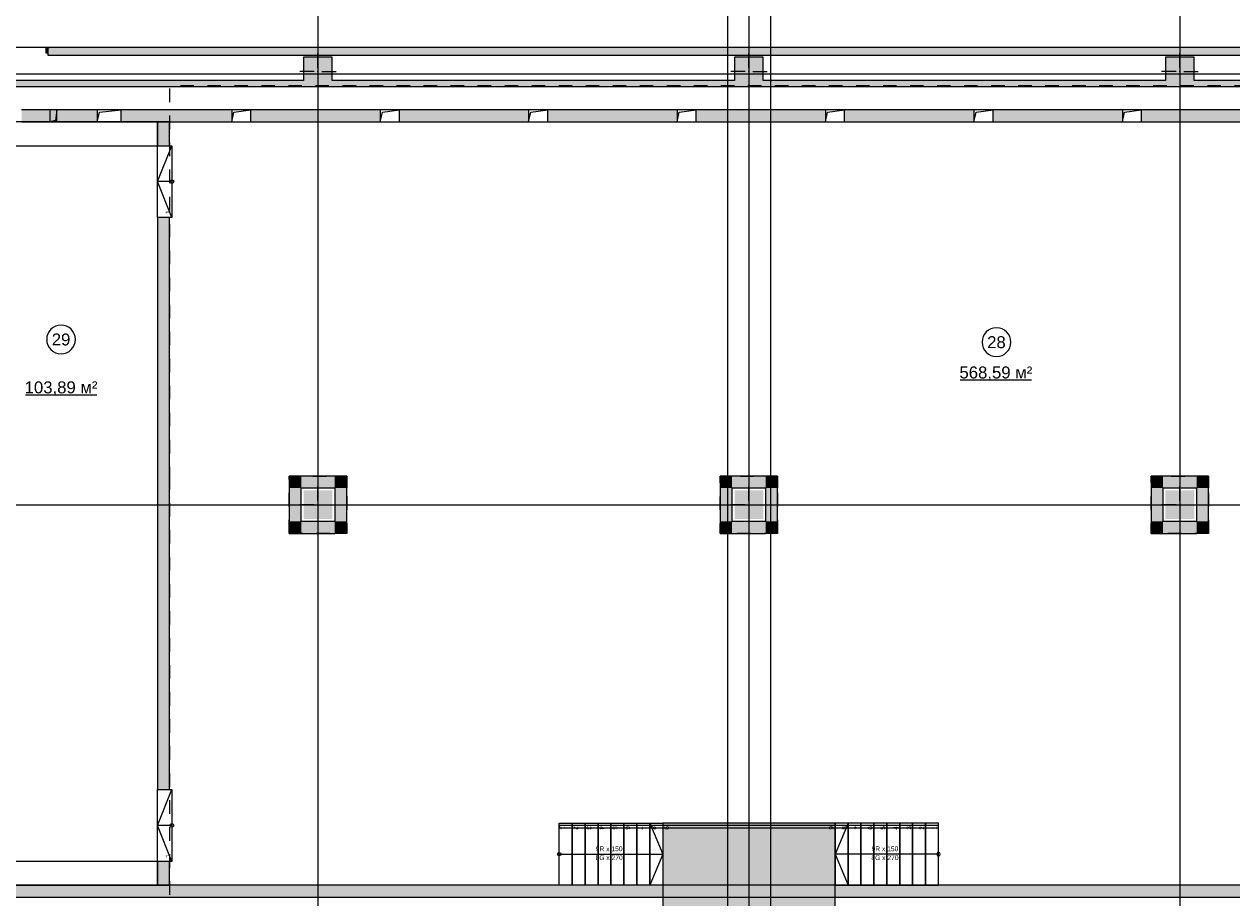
# Model space of a CAD drawing. Header units: millimetres. Extents: x -14761 to 157739, y -22400 to 107990.
# Tile 281 of 296: x 92864 to 118086, y 54787 to 73041. Entities that reach past the tile are written whole.
import ezdxf

# ---------------------------------------------------------------- set-up
doc = ezdxf.new("R2010")
doc.units = ezdxf.units.MM
doc.header["$MEASUREMENT"] = 0
for name, pattern in [('Wipeout_Contour', [1000, 0, -1000]), ('Невидимая', [391.222223, 282.222223, -109]), ('Штриховая', [564.444447, 282.222223, -282.222223])]:
    doc.linetypes.add(name, pattern=pattern)
for name, color, linetype in [('Конструктив - ГКЛ', 7, 'Continuous'), ('Конструктив - Колонны', 7, 'Continuous'), ('Конструктив - Лестницы в бассейны', 7, 'Continuous'), ('Конструктив - стены бассейнов жб нов', 7, 'Continuous'), ('Конструктив - Стены наружние фасад', 7, 'Continuous'), ('Элемент Модели - Зона', 7, 'Continuous'), ('Элемент Модели - Оси', 7, 'Continuous')]:
    doc.layers.add(name, color=color, linetype=linetype)
doc.styles.add('СГЕНЕРИР_СТИЛЬ_1', font='txt')

msp = doc.modelspace()

# ---------------------------------------------------------------- hatches: boundary and pattern name
at = {"layer": 'Конструктив - ГКЛ', "linetype": 'Continuous', "lineweight": 0, "true_color": 0x555555}
for points in [[(130525, 71750), (89950, 71750), (89950, 71738), (130525, 71738)], [(90650, 71862), (90650, 71850), (98700, 71850), (98700, 71862)], [(90650, 71850), (90650, 71750), (98700, 71750), (98700, 71850)], [(99300, 71850), (107700, 71850), (107700, 71862), (99300, 71862)], [(107700, 71850), (99300, 71850), (99300, 71750), (107700, 71750)], [(108300, 71850), (116700, 71850), (116700, 71862), (108300, 71862)], [(116700, 71850), (108300, 71850), (108300, 71750), (116700, 71750)], [(117300, 71850), (125700, 71850), (125700, 71862), (117300, 71862)], [(117300, 71850), (117300, 71750), (125700, 71750), (125700, 71850)]]:
    msp.add_hatch(color=251, dxfattribs=at).paths.add_polyline_path(points)
at = {"layer": 'Конструктив - Колонны', "linetype": 'Continuous', "lineweight": 0, "true_color": 0x000000}
for points in [[(98700, 71862), (99300, 71862), (99300, 72350), (98700, 72350)], [(107700, 71862), (108300, 71862), (108300, 72350), (107700, 72350)], [(116700, 71862), (117300, 71862), (117300, 72350), (116700, 72350)], [(98700, 71862), (98700, 71850), (99300, 71850), (99300, 71862)], [(98700, 71850), (98700, 71750), (99300, 71750), (99300, 71850)], [(107700, 71862), (107700, 71850), (108300, 71850), (108300, 71862)], [(107700, 71850), (107700, 71750), (108300, 71750), (108300, 71850)], [(116700, 71862), (116700, 71850), (117300, 71850), (117300, 71862)], [(116700, 71850), (116700, 71750), (117300, 71750), (117300, 71850)], [(99300, 63300), (98700, 63300), (98700, 62700), (99300, 62700)], [(107700, 63300), (107700, 62700), (108300, 62700), (108300, 63300)], [(116700, 62700), (117300, 62700), (117300, 63300), (116700, 63300)]]:
    msp.add_hatch(color=18, dxfattribs=at).paths.add_polyline_path(points)
at = {"layer": 'Конструктив - Лестницы в бассейны', "linetype": 'Continuous', "lineweight": 5, "true_color": 0xcccccc}
h = msp.add_hatch(color=254, dxfattribs=at)
h.paths.add_polyline_path([(106200, 52900), (109800, 52900), (109800, 56350), (106200, 56350)])
h.paths.add_polyline_path([(108350, 54350), (108350, 53650), (107650, 53650), (107650, 54350)], flags=0)
at = {"layer": 'Конструктив - стены бассейнов жб нов', "linetype": 'Continuous', "lineweight": 0, "true_color": 0x606060}
for points in [[(95650, 71000), (95650, 70500), (95900, 70500), (95900, 71000)], [(95650, 69000), (95650, 57050), (95900, 57050), (95900, 69000)], [(98400, 63350), (98650, 63350), (98400, 63600)], [(98400, 63600), (98650, 63350), (98650, 63600)], [(99350, 63600), (98650, 63600), (98650, 63350), (99350, 63350)], [(99350, 63350), (99600, 63350), (99600, 63600)], [(99350, 63600), (99350, 63350), (99600, 63600)], [(107400, 63350), (107650, 63350), (107400, 63600)], [(107400, 63600), (107650, 63350), (107650, 63600)], [(108350, 63600), (107650, 63600), (107650, 63350), (108350, 63350)], [(108350, 63350), (108600, 63350), (108600, 63600)], [(108350, 63600), (108350, 63350), (108600, 63600)], [(116400, 63350), (116650, 63350), (116400, 63600)], [(116400, 63600), (116650, 63350), (116650, 63600)], [(117350, 63600), (116650, 63600), (116650, 63350), (117350, 63350)], [(117350, 63350), (117600, 63350), (117600, 63600)], [(117350, 63600), (117350, 63350), (117600, 63600)], [(98400, 63350), (98400, 62650), (98650, 62650), (98650, 63350)], [(99600, 62650), (99600, 63350), (99350, 63350), (99350, 62650)], [(107400, 63350), (107400, 62650), (107650, 62650), (107650, 63350)], [(108600, 62650), (108600, 63350), (108350, 63350), (108350, 62650)], [(116400, 63350), (116400, 62650), (116650, 62650), (116650, 63350)], [(117600, 62650), (117600, 63350), (117350, 63350), (117350, 62650)], [(98650, 62650), (98400, 62400), (98650, 62400)], [(98650, 62650), (98400, 62650), (98400, 62400)], [(98650, 62400), (99350, 62400), (99350, 62650), (98650, 62650)], [(99350, 62650), (99350, 62400), (99600, 62400)], [(99600, 62650), (99350, 62650), (99600, 62400)], [(107650, 62650), (107400, 62400), (107650, 62400)], [(107650, 62650), (107400, 62650), (107400, 62400)], [(107650, 62400), (108350, 62400), (108350, 62650), (107650, 62650)], [(108350, 62650), (108350, 62400), (108600, 62400)], [(108600, 62650), (108350, 62650), (108600, 62400)], [(116650, 62650), (116400, 62400), (116650, 62400)], [(116650, 62650), (116400, 62650), (116400, 62400)], [(116650, 62400), (117350, 62400), (117350, 62650), (116650, 62650)], [(117350, 62650), (117350, 62400), (117600, 62400)], [(117600, 62650), (117350, 62650), (117600, 62400)], [(95650, 55550), (95650, 55050), (95900, 55050), (95900, 55550)], [(124550, 55050), (90800, 55050), (90800, 54800), (124550, 54800)]]:
    msp.add_hatch(color=251, dxfattribs=at).paths.add_polyline_path(points)
at = {"layer": 'Конструктив - Стены наружние фасад', "linetype": 'Continuous', "lineweight": 0, "true_color": 0x7f7f7f}
msp.add_hatch(color=8, dxfattribs=at).paths.add_polyline_path([(93360, 72555), (93320, 72555), (93320, 72440), (93360, 72440)])
at = {"layer": 'Конструктив - Стены наружние фасад', "linetype": 'Continuous', "lineweight": 0, "true_color": 0x000000}
for points in [[(93360, 72540), (127500, 72540), (127500, 72555), (93360, 72555)], [(93360, 72510), (127500, 72510), (127500, 72540), (93360, 72540)], [(93360, 72510), (93360, 72390), (127500, 72390), (127500, 72510)]]:
    msp.add_hatch(color=18, dxfattribs=at).paths.add_polyline_path(points)

# ---------------------------------------------------------------- linework, layer by layer
at = {"layer": 'Конструктив - ГКЛ', "color": 7, "linetype": 'Continuous', "lineweight": 15, "flags": 128}
for points in [[(89950, 71738), (130525, 71738)], [(98700, 71862), (90650, 71862)], [(107700, 71862), (99300, 71862)], [(116700, 71862), (108300, 71862)], [(125700, 71862), (117300, 71862)]]:
    msp.add_lwpolyline(points, dxfattribs=at)
at = {"layer": 'Конструктив - Колонны', "color": 7, "linetype": 'Continuous', "lineweight": 15}
for p, q in [((99000, 72130), (99000, 72430)), ((108000, 72130), (108000, 72430)), ((117000, 72130), (117000, 72430)), ((98920, 72050), (98620, 72050)), ((99000, 71970), (99000, 71670)), ((99080, 72050), (99380, 72050)), ((107920, 72050), (107620, 72050)), ((108000, 71970), (108000, 71670)), ((108080, 72050), (108380, 72050)), ((116920, 72050), (116620, 72050)), ((117000, 71970), (117000, 71670)), ((117080, 72050), (117380, 72050)), ((99000, 63080), (99000, 63380)), ((108000, 63080), (108000, 63380)), ((117000, 63080), (117000, 63380)), ((98920, 63000), (98620, 63000)), ((99000, 62920), (99000, 62620)), ((99080, 63000), (99380, 63000)), ((107920, 63000), (107620, 63000)), ((108000, 62920), (108000, 62620)), ((108080, 63000), (108380, 63000)), ((116920, 63000), (116620, 63000)), ((117000, 62920), (117000, 62620)), ((117080, 63000), (117380, 63000))]:
    msp.add_line(p, q, dxfattribs=at)
at = {"layer": 'Конструктив - Колонны', "color": 7, "linetype": 'Continuous', "lineweight": 15, "flags": 128}
for points in [[(99300, 71862), (99300, 72350), (98700, 72350), (98700, 71862)], [(108300, 71862), (108300, 72350), (107700, 72350), (107700, 71862)], [(117300, 71862), (117300, 72350), (116700, 72350), (116700, 71862)]]:
    msp.add_lwpolyline(points, dxfattribs=at)
at = {"layer": 'Конструктив - Колонны', "color": 7, "linetype": 'Continuous', "lineweight": 15}
for p in [(99000, 72050), (108000, 72050), (117000, 72050), (99000, 63000), (108000, 63000), (117000, 63000)]:
    msp.add_point(p, dxfattribs=at)
at = {"layer": 'Конструктив - Лестницы в бассейны', "color": 7, "linetype": 'Continuous', "lineweight": 15}
for p, q in [((95650, 69000), (95650, 70500)), ((95650, 70500), (95950, 70500)), ((95650, 69000), (95650, 70500)), ((95650, 70500), (95950, 70500)), ((95650, 69750), (95950, 70500)), ((95950, 70500), (95950, 69000)), ((95950, 70500), (95950, 69000)), ((95950, 69750), (95650, 69750)), ((95950, 69000), (95650, 69750)), ((95950, 69000), (95650, 69000)), ((95950, 69000), (95650, 69000)), ((95650, 55550), (95650, 57050)), ((95650, 57050), (95950, 57050)), ((95650, 55550), (95650, 57050)), ((95650, 57050), (95950, 57050)), ((95650, 56300), (95950, 57050)), ((95950, 57050), (95950, 55550)), ((95950, 57050), (95950, 55550)), ((95950, 56300), (95650, 56300)), ((95950, 55550), (95650, 56300)), ((104040, 55050), (104040, 56350)), ((104040, 56350), (106200, 56350)), ((104040, 55050), (104040, 56350)), ((104040, 56350), (104310, 56350)), ((104310, 56350), (104310, 55050)), ((104310, 55050), (104310, 56350)), ((104310, 56350), (104580, 56350)), ((104580, 56350), (104580, 55050)), ((104580, 55050), (104580, 56350)), ((104580, 56350), (104850, 56350)), ((104850, 56350), (104850, 55050)), ((104850, 55050), (104850, 56350)), ((104850, 56350), (105120, 56350)), ((105120, 56350), (105120, 55050)), ((105120, 55050), (105120, 56350)), ((105120, 56350), (105390, 56350)), ((105390, 56350), (105390, 55050)), ((105390, 55050), (105390, 56350)), ((105390, 56350), (105660, 56350)), ((105660, 56350), (105660, 55050)), ((105660, 55050), (105660, 56350)), ((105660, 56350), (105930, 56350)), ((105930, 56350), (105930, 55050)), ((105930, 55050), (105930, 56350)), ((105930, 56350), (106200, 56350)), ((105930, 56350), (106200, 55700)), ((106200, 56350), (106200, 55050)), ((106200, 56350), (106200, 55050)), ((111960, 56350), (109800, 56350)), ((109800, 56350), (109800, 55050)), ((110070, 56350), (109800, 56350)), ((109800, 56350), (109800, 55050)), ((110070, 56350), (109800, 55700)), ((110340, 56350), (110070, 56350)), ((110070, 56350), (110070, 55050)), ((110070, 55050), (110070, 56350)), ((110610, 56350), (110340, 56350)), ((110340, 56350), (110340, 55050)), ((110340, 55050), (110340, 56350)), ((110880, 56350), (110610, 56350)), ((110610, 56350), (110610, 55050)), ((110610, 55050), (110610, 56350)), ((111150, 56350), (110880, 56350)), ((110880, 56350), (110880, 55050)), ((110880, 55050), (110880, 56350)), ((111420, 56350), (111150, 56350)), ((111150, 56350), (111150, 55050)), ((111150, 55050), (111150, 56350)), ((111690, 56350), (111420, 56350)), ((111420, 56350), (111420, 55050)), ((111420, 55050), (111420, 56350)), ((111960, 56350), (111690, 56350)), ((111690, 56350), (111690, 55050)), ((111690, 55050), (111690, 56350)), ((111960, 55050), (111960, 56350)), ((111960, 55050), (111960, 56350)), ((95950, 55550), (95650, 55550)), ((95950, 55550), (95650, 55550)), ((104040, 55700), (104310, 55700)), ((104310, 55700), (105930, 55700)), ((105930, 55700), (106200, 55700)), ((106200, 55700), (105930, 55050)), ((110070, 55700), (109800, 55700)), ((109800, 55700), (110070, 55050)), ((111690, 55700), (110070, 55700)), ((111960, 55700), (111690, 55700)), ((106200, 55050), (104040, 55050)), ((104310, 55050), (104040, 55050)), ((104580, 55050), (104310, 55050)), ((104850, 55050), (104580, 55050)), ((105120, 55050), (104850, 55050)), ((105390, 55050), (105120, 55050)), ((105660, 55050), (105390, 55050)), ((105930, 55050), (105660, 55050)), ((106200, 55050), (105930, 55050)), ((109800, 55050), (111960, 55050)), ((109800, 55050), (110070, 55050)), ((110070, 55050), (110340, 55050)), ((110340, 55050), (110610, 55050)), ((110610, 55050), (110880, 55050)), ((110880, 55050), (111150, 55050)), ((111150, 55050), (111420, 55050)), ((111420, 55050), (111690, 55050)), ((111690, 55050), (111960, 55050))]:
    msp.add_line(p, q, dxfattribs=at)
at = {"layer": 'Конструктив - Лестницы в бассейны', "color": 7, "linetype": 'Continuous', "lineweight": 15, "flags": 128}
for points in [[(95950, 69713, -1), (95950, 69788, -1)], [(95950, 56263, -1), (95950, 56338, -1)], [(104040, 55738, -1), (104040, 55663, -1)], [(111960, 55738, 1), (111960, 55663, 1)]]:
    msp.add_lwpolyline(points, format="xyb", close=True, dxfattribs=at)
at = {"layer": 'Конструктив - Лестницы в бассейны', "color": 7, "linetype": 'Continuous', "lineweight": 15}
msp.add_lwpolyline([(104040, 56250), (111960, 56250), (111960, 56300), (104040, 56300)], close=True, dxfattribs=at)
at = {"layer": 'Конструктив - Лестницы в бассейны', "color": 7, "linetype": 'Continuous', "lineweight": 15, "flags": 128}
msp.add_lwpolyline([(106200, 52900), (109800, 52900), (109800, 56350), (106200, 56350)], close=True, dxfattribs=at)
at = {"layer": 'Конструктив - стены бассейнов жб нов', "color": 7, "linetype": 'Невидимая', "lineweight": 15}
for p, q in [((93549, 71250), (93522, 71027)), ((93522, 71027), (93399, 71000))]:
    msp.add_line(p, q, dxfattribs=at)
at = {"layer": 'Конструктив - стены бассейнов жб нов', "color": 7, "linetype": 'Continuous', "lineweight": 15, "flags": 128}
for points in [[(93399, 71250), (92811, 71250)], [(93549, 71250), (93399, 71250)], [(92811, 71000), (93399, 71000)], [(93399, 71000), (93549, 71000)], [(95650, 71000), (95650, 70500)], [(95900, 71000), (95650, 71000)], [(95900, 70500), (95900, 71000)], [(95650, 70500), (95900, 70500)], [(95650, 69000), (95650, 57050)], [(95900, 69000), (95650, 69000)], [(95900, 57050), (95900, 69000)], [(98400, 63600), (98400, 63350)], [(99600, 63600), (98400, 63600)], [(99600, 63600), (99600, 63350)], [(107400, 63600), (107400, 63350)], [(108600, 63600), (107400, 63600)], [(108600, 63600), (108600, 63350)], [(116400, 63600), (116400, 63350)], [(117600, 63600), (116400, 63600)], [(117600, 63600), (117600, 63350)], [(98400, 63350), (98400, 62400)], [(98650, 63350), (99350, 63350)], [(98650, 62650), (98650, 63350)], [(99350, 63350), (99350, 62650)], [(99600, 62400), (99600, 63350)], [(107400, 63350), (107400, 62400)], [(107650, 63350), (108350, 63350)], [(107650, 62650), (107650, 63350)], [(108350, 63350), (108350, 62650)], [(108600, 62400), (108600, 63350)], [(116400, 63350), (116400, 62400)], [(116650, 63350), (117350, 63350)], [(116650, 62650), (116650, 63350)], [(117350, 63350), (117350, 62650)], [(117600, 62400), (117600, 63350)], [(99350, 62650), (98650, 62650)], [(108350, 62650), (107650, 62650)], [(117350, 62650), (116650, 62650)], [(98400, 62400), (98650, 62400)], [(98650, 62400), (99350, 62400)], [(99600, 62400), (99350, 62400)], [(107400, 62400), (107650, 62400)], [(107650, 62400), (108350, 62400)], [(108600, 62400), (108350, 62400)], [(116400, 62400), (116650, 62400)], [(116650, 62400), (117350, 62400)], [(117600, 62400), (117350, 62400)], [(95650, 57050), (95900, 57050)], [(95650, 55550), (95650, 55050)], [(95900, 55550), (95650, 55550)], [(95900, 55050), (95900, 55550)], [(124550, 55050), (90800, 55050)], [(95650, 55050), (95900, 55050)], [(90800, 54800), (124800, 54800)]]:
    msp.add_lwpolyline(points, dxfattribs=at)
at = {"layer": 'Конструктив - стены бассейнов жб нов', "color": 7, "linetype": 'Невидимая', "lineweight": 15, "flags": 128}
for points in [[(93399, 71250), (93399, 71000)], [(93549, 71000), (93549, 71250)]]:
    msp.add_lwpolyline(points, dxfattribs=at)
at = {"layer": 'Конструктив - Стены наружние фасад', "color": 7, "linetype": 'Continuous', "lineweight": 15}
for p, q in [((93320, 72555), (92150, 72555)), ((93360, 72555), (93320, 72555)), ((93320, 72555), (93320, 72440)), ((93320, 72440), (93360, 72440)), ((93360, 72555), (93397, 72555)), ((93360, 72555), (93360, 72540)), ((93360, 72440), (93360, 72555)), ((93360, 72555), (93360, 72540)), ((93360, 72555), (93360, 72540)), ((93360, 72555), (93397, 72555)), ((93360, 72555), (93397, 72555)), ((93360, 72540), (93360, 72510)), ((93360, 72540), (93360, 72510)), ((93360, 72540), (93360, 72510)), ((93360, 72510), (93360, 72440)), ((93360, 72510), (93360, 72440)), ((93360, 72510), (93360, 72440)), ((93360, 72440), (93360, 72390)), ((93360, 72440), (93360, 72390)), ((93360, 72440), (93360, 72390)), ((93360, 72390), (93397, 72390)), ((93360, 72390), (93397, 72390)), ((93360, 72390), (93397, 72390))]:
    msp.add_line(p, q, dxfattribs=at)
at = {"layer": 'Конструктив - Стены наружние фасад', "color": 7, "linetype": 'Continuous', "lineweight": 15, "flags": 128}
for points in [[(127500, 72555), (93360, 72555)], [(93360, 72390), (127500, 72390)]]:
    msp.add_lwpolyline(points, dxfattribs=at)
at = {"layer": 'Элемент Модели - Зона', "color": 7, "linetype": 'Continuous', "lineweight": 15}
for p, q in [((112412, 65611), (113903, 65611)), ((92890, 65299), (94380, 65299))]:
    msp.add_line(p, q, dxfattribs=at)
at = {"layer": 'Элемент Модели - Зона', "color": 7, "linetype": 'Штриховая', "lineweight": 15, "flags": 128}
for points in [[(95900, 63600), (95900, 54213), (124800, 54213), (124800, 58701), (126249, 60150), (130530, 60150), (130530, 71750), (95900, 71750)], [(98400, 62400), (98400, 63600), (99600, 63600), (99600, 62400)], [(108600, 62400), (107400, 62400), (107400, 63600), (108600, 63600)], [(117600, 62400), (116400, 62400), (116400, 63600), (117600, 63600)]]:
    msp.add_lwpolyline(points, close=True, dxfattribs=at)
at = {"layer": 'Элемент Модели - Зона', "color": 7, "linetype": 'Continuous', "lineweight": 15, "flags": 128}
for points in [[(93935, 66453, 1), (93335, 66453, 1)], [(113470, 66397, 1), (112870, 66397, 1)]]:
    msp.add_lwpolyline(points, format="xyb", close=True, dxfattribs=at)
at = {"layer": 'Элемент Модели - Оси', "color": 7, "linetype": 'Continuous', "lineweight": 15}
for p, q in [((99000, 92200), (99000, -1975)), ((107550, 92200), (107550, -1975)), ((108000, 92200), (108000, -1975)), ((108450, 92200), (108450, -1975)), ((117000, 74402), (117000, 15823)), ((-12761, 72000), (155650, 72000)), ((-12761, 63000), (155650, 63000))]:
    msp.add_line(p, q, dxfattribs=at)

# ---------------------------------------------------------------- texts
at = {"layer": 'Конструктив - Лестницы в бассейны', "color": 161, "lineweight": 20, "true_color": 0x78aaff, "char_height": 100, "style": 'СГЕНЕРИР_СТИЛЬ_1'}
for s, insert, attachment_point in [('\\A1;{\\pqc;\\pt0,7100;\\fArial|b0|i0|c204|p38;\\fArial|b0|i0|c204|p38;\\fArial|b0|i0|c204|p38;\\A1{\\H.66x;\\S^  ;}\\fArial|b0|i0|c204|p38;\\fArial|b0|i0|c204|p38;\\fArial|b0|i0|c204|p38;\\fArial|b0|i0|c204|p38;\\A1{\\H.66x;\\S^  ;}\\fArial|b0|i0|c204|p38;\\fArial|b0|i0|c204|p38;\\fArial|b0|i0|c204|p38;\\fArial|b0|i0|c204|p38;\\A1{\\H.66x;\\S^  ;}\\fArial|b0|i0|c204|p38;}', (95800, 69750), 8), ('\\A1;{\\pqc;\\pt0,7100;\\fArial|b0|i0|c204|p38;\\fArial|b0|i0|c204|p38;\\fArial|b0|i0|c204|p38;\\A1{\\H.66x;\\S^  ;}\\fArial|b0|i0|c204|p38;\\fArial|b0|i0|c204|p38;\\fArial|b0|i0|c204|p38;\\fArial|b0|i0|c204|p38;\\A1{\\H.66x;\\S^  ;}\\fArial|b0|i0|c204|p38;\\fArial|b0|i0|c204|p38;\\fArial|b0|i0|c204|p38;\\fArial|b0|i0|c204|p38;\\A1{\\H.66x;\\S^  ;}\\fArial|b0|i0|c204|p38;}', (95800, 69750), 2), ('\\A1;{\\pqc;\\pt0,7100;\\fArial|b0|i0|c204|p38;\\fArial|b0|i0|c204|p38;\\fArial|b0|i0|c204|p38;\\A1{\\H.66x;\\S^  ;}\\fArial|b0|i0|c204|p38;\\fArial|b0|i0|c204|p38;\\fArial|b0|i0|c204|p38;\\fArial|b0|i0|c204|p38;\\A1{\\H.66x;\\S^  ;}\\fArial|b0|i0|c204|p38;\\fArial|b0|i0|c204|p38;\\fArial|b0|i0|c204|p38;\\fArial|b0|i0|c204|p38;\\A1{\\H.66x;\\S^  ;}\\fArial|b0|i0|c204|p38;}', (95800, 56300), 8), ('\\A1;{\\pqc;\\pt0,7100;\\fArial|b0|i0|c204|p38;9R x \\fArial|b0|i0|c204|p38;150\\fArial|b0|i0|c204|p38;\\A1{\\H.66x;\\S^  ;}\\fArial|b0|i0|c204|p38;\\fArial|b0|i0|c204|p38;\\fArial|b0|i0|c204|p38;\\fArial|b0|i0|c204|p38;\\A1{\\H.66x;\\S^  ;}\\fArial|b0|i0|c204|p38;\\fArial|b0|i0|c204|p38;\\fArial|b0|i0|c204|p38;\\fArial|b0|i0|c204|p38;\\A1{\\H.66x;\\S^  ;}\\fArial|b0|i0|c204|p38;}', (105120, 55733), 8), ('\\A1;{\\pqc;\\pt0,7100;\\fArial|b0|i0|c204|p38;9R x \\fArial|b0|i0|c204|p38;150\\fArial|b0|i0|c204|p38;\\A1{\\H.66x;\\S^  ;}\\fArial|b0|i0|c204|p38;\\fArial|b0|i0|c204|p38;\\fArial|b0|i0|c204|p38;\\fArial|b0|i0|c204|p38;\\A1{\\H.66x;\\S^  ;}\\fArial|b0|i0|c204|p38;\\fArial|b0|i0|c204|p38;\\fArial|b0|i0|c204|p38;\\fArial|b0|i0|c204|p38;\\A1{\\H.66x;\\S^  ;}\\fArial|b0|i0|c204|p38;}', (110880, 55733), 8), ('\\A1;{\\pqc;\\pt0,7100;\\fArial|b0|i0|c204|p38;\\fArial|b0|i0|c204|p38;\\fArial|b0|i0|c204|p38;\\A1{\\H.66x;\\S^  ;}\\fArial|b0|i0|c204|p38;\\fArial|b0|i0|c204|p38;\\fArial|b0|i0|c204|p38;\\fArial|b0|i0|c204|p38;\\A1{\\H.66x;\\S^  ;}\\fArial|b0|i0|c204|p38;\\fArial|b0|i0|c204|p38;\\fArial|b0|i0|c204|p38;\\fArial|b0|i0|c204|p38;\\A1{\\H.66x;\\S^  ;}\\fArial|b0|i0|c204|p38;}', (95800, 56300), 2), ('\\A1;{\\pqc;\\pt0,7100;\\fArial|b0|i0|c204|p38;8G x \\fArial|b0|i0|c204|p38;270\\fArial|b0|i0|c204|p38;\\A1{\\H.66x;\\S^  ;}\\fArial|b0|i0|c204|p38;\\fArial|b0|i0|c204|p38;\\fArial|b0|i0|c204|p38;\\fArial|b0|i0|c204|p38;\\A1{\\H.66x;\\S^  ;}\\fArial|b0|i0|c204|p38;\\fArial|b0|i0|c204|p38;\\fArial|b0|i0|c204|p38;\\fArial|b0|i0|c204|p38;\\A1{\\H.66x;\\S^  ;}\\fArial|b0|i0|c204|p38;}', (105120, 55677), 2), ('\\A1;{\\pqc;\\pt0,7100;\\fArial|b0|i0|c204|p38;8G x \\fArial|b0|i0|c204|p38;270\\fArial|b0|i0|c204|p38;\\A1{\\H.66x;\\S^  ;}\\fArial|b0|i0|c204|p38;\\fArial|b0|i0|c204|p38;\\fArial|b0|i0|c204|p38;\\fArial|b0|i0|c204|p38;\\A1{\\H.66x;\\S^  ;}\\fArial|b0|i0|c204|p38;\\fArial|b0|i0|c204|p38;\\fArial|b0|i0|c204|p38;\\fArial|b0|i0|c204|p38;\\A1{\\H.66x;\\S^  ;}\\fArial|b0|i0|c204|p38;}', (110880, 55677), 2)]:
    msp.add_mtext(s, dxfattribs=dict(at, insert=insert, attachment_point=attachment_point))
for s, insert, attachment_point, rotation in [('\\A1;{\\pqr;\\fArial|b0|i0|c204|p38;1}', (95869, 69151), 6, 90), ('\\A1;{\\pqr;\\fArial|b0|i0|c204|p38;1}', (104121, 56209), 6, 270), ('\\A1;{\\pqr;\\fArial|b0|i0|c204|p38;2}', (104391, 56209), 6, 270), ('\\A1;{\\pqr;\\fArial|b0|i0|c204|p38;3}', (104660, 56209), 6, 270), ('\\A1;{\\pqr;\\fArial|b0|i0|c204|p38;4}', (104931, 56209), 6, 270), ('\\A1;{\\pqr;\\fArial|b0|i0|c204|p38;5}', (105200, 56209), 6, 270), ('\\A1;{\\pqr;\\fArial|b0|i0|c204|p38;6}', (105470, 56209), 6, 270), ('\\A1;{\\pqr;\\fArial|b0|i0|c204|p38;7}', (105741, 56209), 6, 270), ('\\A1;{\\pqr;\\fArial|b0|i0|c204|p38;8}', (106010, 56209), 6, 270), ('\\A1;{\\pqr;\\fArial|b0|i0|c204|p38;9}', (106280, 56209), 6, 270), ('\\A1;{\\pql;\\fArial|b0|i0|c204|p38;9}', (109720, 56209), 4, 90), ('\\A1;{\\pql;\\fArial|b0|i0|c204|p38;8}', (109990, 56209), 4, 90), ('\\A1;{\\pql;\\fArial|b0|i0|c204|p38;7}', (110259, 56209), 4, 90), ('\\A1;{\\pql;\\fArial|b0|i0|c204|p38;6}', (110530, 56209), 4, 90), ('\\A1;{\\pql;\\fArial|b0|i0|c204|p38;5}', (110800, 56209), 4, 90), ('\\A1;{\\pql;\\fArial|b0|i0|c204|p38;4}', (111069, 56209), 4, 90), ('\\A1;{\\pql;\\fArial|b0|i0|c204|p38;3}', (111340, 56209), 4, 90), ('\\A1;{\\pql;\\fArial|b0|i0|c204|p38;2}', (111609, 56209), 4, 90), ('\\A1;{\\pql;\\fArial|b0|i0|c204|p38;1}', (111879, 56209), 4, 90), ('\\A1;{\\pqr;\\fArial|b0|i0|c204|p38;1}', (95869, 55701), 6, 90)]:
    msp.add_mtext(s, dxfattribs=dict(at, insert=insert, attachment_point=attachment_point, rotation=rotation))
at = {"layer": 'Элемент Модели - Зона', "color": 7, "lineweight": 15, "char_height": 250, "attachment_point": 5, "style": 'СГЕНЕРИР_СТИЛЬ_1'}
for s, insert in [('\\A1;{\\pqc;\\fArial|b0|i0|c204|p38;29}', (93635, 66451)), ('\\A1;{\\pqc;\\fArial|b0|i0|c204|p38;28}', (113170, 66395)), ('\\A1;{\\pqc;\\fArial|b0|i0|c204|p38;568,59 м²}', (113158, 65740)), ('\\A1;{\\pqc;\\fArial|b0|i0|c204|p38;103,89 м²}', (93635, 65429))]:
    msp.add_mtext(s, dxfattribs=dict(at, insert=insert))

# ---------------------------------------------------------------- wipeouts: each hides what was drawn before it
at = {"color": 254, "linetype": 'Wipeout_Contour', "lineweight": 0, "ltscale": 473539.18127}
msp.add_wipeout([(94887, 71250), (94387, 71250), (94387, 71000), (94887, 71000)], dxfattribs=at).dxf.layer = 'Конструктив - стены бассейнов жб нов'

# ---------------------------------------------------------------- next in the draw order: hatches: boundary and pattern name
at = {"layer": 'Конструктив - стены бассейнов жб нов', "linetype": 'Continuous', "lineweight": 0, "true_color": 0x606060}
msp.add_hatch(color=251, dxfattribs=at).paths.add_polyline_path([(92811, 71250), (92811, 71000), (94387, 71000), (94387, 71250)])

# ---------------------------------------------------------------- next in the draw order: linework, layer by layer
at = {"layer": 'Конструктив - стены бассейнов жб нов', "color": 7, "linetype": 'Continuous', "lineweight": 15}
for p, q in [((94387, 71000), (94435, 71202)), ((94435, 71202), (94887, 71250))]:
    msp.add_line(p, q, dxfattribs=at)
at = {"layer": 'Конструктив - стены бассейнов жб нов', "color": 7, "linetype": 'Continuous', "lineweight": 15, "flags": 128}
for points in [[(94387, 71250), (93549, 71250)], [(94887, 71250), (94387, 71250)], [(94387, 71250), (94387, 71000)], [(94887, 71000), (94887, 71250)], [(93549, 71000), (94387, 71000)], [(94387, 71000), (94887, 71000)]]:
    msp.add_lwpolyline(points, dxfattribs=at)
msp.add_lwpolyline([(90800, 61950), (90800, 55050), (95650, 55050), (95650, 55550), (91300, 55550), (91300, 61450), (91900, 61450), (91900, 64550), (91300, 64550), (91300, 70500), (95650, 70500), (95650, 71000), (90800, 71000), (90800, 64050), (91400, 64050), (91400, 61950)], close=True, dxfattribs=at)

# ---------------------------------------------------------------- next in the draw order: wipeouts: each hides what was drawn before it
at = {"color": 254, "linetype": 'Wipeout_Contour', "lineweight": 0, "ltscale": 482419.72723}
msp.add_wipeout([(97600, 71250), (97200, 71250), (97200, 71000), (97600, 71000)], dxfattribs=at).dxf.layer = 'Конструктив - стены бассейнов жб нов'
at = {"color": 254, "linetype": 'Wipeout_Contour', "lineweight": 0, "ltscale": 492488.200628}
msp.add_wipeout([(100700, 71250), (100300, 71250), (100300, 71000), (100700, 71000)], dxfattribs=at).dxf.layer = 'Конструктив - стены бассейнов жб нов'
at = {"color": 254, "linetype": 'Wipeout_Contour', "lineweight": 0, "ltscale": 502660.902171}
msp.add_wipeout([(103800, 71250), (103400, 71250), (103400, 71000), (103800, 71000)], dxfattribs=at).dxf.layer = 'Конструктив - стены бассейнов жб нов'
at = {"color": 254, "linetype": 'Wipeout_Contour', "lineweight": 0, "ltscale": 512931.630577}
msp.add_wipeout([(106900, 71250), (106500, 71250), (106500, 71000), (106900, 71000)], dxfattribs=at).dxf.layer = 'Конструктив - стены бассейнов жб нов'
at = {"color": 254, "linetype": 'Wipeout_Contour', "lineweight": 0, "ltscale": 523294.613932}
msp.add_wipeout([(110000, 71250), (109600, 71250), (109600, 71000), (110000, 71000)], dxfattribs=at).dxf.layer = 'Конструктив - стены бассейнов жб нов'
at = {"color": 254, "linetype": 'Wipeout_Contour', "lineweight": 0, "ltscale": 533744.478688}
msp.add_wipeout([(113100, 71250), (112700, 71250), (112700, 71000), (113100, 71000)], dxfattribs=at).dxf.layer = 'Конструктив - стены бассейнов жб нов'
at = {"color": 254, "linetype": 'Wipeout_Contour', "lineweight": 0, "ltscale": 544276.220602}
msp.add_wipeout([(116200, 71250), (115800, 71250), (115800, 71000), (116200, 71000)], dxfattribs=at).dxf.layer = 'Конструктив - стены бассейнов жб нов'

# ---------------------------------------------------------------- next in the draw order: hatches: boundary and pattern name
at = {"layer": 'Конструктив - стены бассейнов жб нов', "linetype": 'Continuous', "lineweight": 0, "true_color": 0x606060}
for points in [[(94887, 71250), (94887, 71000), (97200, 71000), (97200, 71250)], [(100300, 71250), (97600, 71250), (97600, 71000), (100300, 71000)], [(103400, 71250), (100700, 71250), (100700, 71000), (103400, 71000)], [(103800, 71250), (103800, 71000), (106500, 71000), (106500, 71250)], [(106900, 71250), (106900, 71000), (109600, 71000), (109600, 71250)], [(110000, 71250), (110000, 71000), (112700, 71000), (112700, 71250)], [(113100, 71250), (113100, 71000), (115800, 71000), (115800, 71250)], [(116200, 71000), (118900, 71000), (118900, 71250), (116200, 71250)]]:
    msp.add_hatch(color=251, dxfattribs=at).paths.add_polyline_path(points)

# ---------------------------------------------------------------- next in the draw order: linework, layer by layer
at = {"layer": 'Конструктив - стены бассейнов жб нов', "color": 7, "linetype": 'Continuous', "lineweight": 15}
for p, q in [((97200, 71000), (97245, 71205)), ((97245, 71205), (97600, 71250)), ((100300, 71000), (100345, 71205)), ((100345, 71205), (100700, 71250)), ((103400, 71000), (103445, 71205)), ((103445, 71205), (103800, 71250)), ((106500, 71000), (106545, 71205)), ((106545, 71205), (106900, 71250)), ((109600, 71000), (109645, 71205)), ((109645, 71205), (110000, 71250)), ((112700, 71000), (112745, 71205)), ((112745, 71205), (113100, 71250)), ((115800, 71000), (115845, 71205)), ((115845, 71205), (116200, 71250))]:
    msp.add_line(p, q, dxfattribs=at)
at = {"layer": 'Конструктив - стены бассейнов жб нов', "color": 7, "linetype": 'Continuous', "lineweight": 15, "flags": 128}
for points in [[(97200, 71250), (94887, 71250)], [(97600, 71250), (97200, 71250)], [(97200, 71250), (97200, 71000)], [(97600, 71000), (97600, 71250)], [(100300, 71250), (97600, 71250)], [(100700, 71250), (100300, 71250)], [(100300, 71250), (100300, 71000)], [(100700, 71000), (100700, 71250)], [(103400, 71250), (100700, 71250)], [(103800, 71250), (103400, 71250)], [(103400, 71250), (103400, 71000)], [(103800, 71000), (103800, 71250)], [(106500, 71250), (103800, 71250)], [(106900, 71250), (106500, 71250)], [(106500, 71250), (106500, 71000)], [(106900, 71000), (106900, 71250)], [(109600, 71250), (106900, 71250)], [(110000, 71250), (109600, 71250)], [(109600, 71250), (109600, 71000)], [(110000, 71000), (110000, 71250)], [(112700, 71250), (110000, 71250)], [(113100, 71250), (112700, 71250)], [(112700, 71250), (112700, 71000)], [(113100, 71000), (113100, 71250)], [(115800, 71250), (113100, 71250)], [(116200, 71250), (115800, 71250)], [(115800, 71250), (115800, 71000)], [(116200, 71000), (116200, 71250)], [(118900, 71250), (116200, 71250)], [(94887, 71000), (97200, 71000)], [(97200, 71000), (97600, 71000)], [(97600, 71000), (100300, 71000)], [(100300, 71000), (100700, 71000)], [(100700, 71000), (103400, 71000)], [(103400, 71000), (103800, 71000)], [(103800, 71000), (106500, 71000)], [(106500, 71000), (106900, 71000)], [(106900, 71000), (109600, 71000)], [(109600, 71000), (110000, 71000)], [(110000, 71000), (112700, 71000)], [(112700, 71000), (113100, 71000)], [(113100, 71000), (115800, 71000)], [(115800, 71000), (116200, 71000)], [(116200, 71000), (118900, 71000)]]:
    msp.add_lwpolyline(points, dxfattribs=at)

doc.saveas('drawing.dxf')
